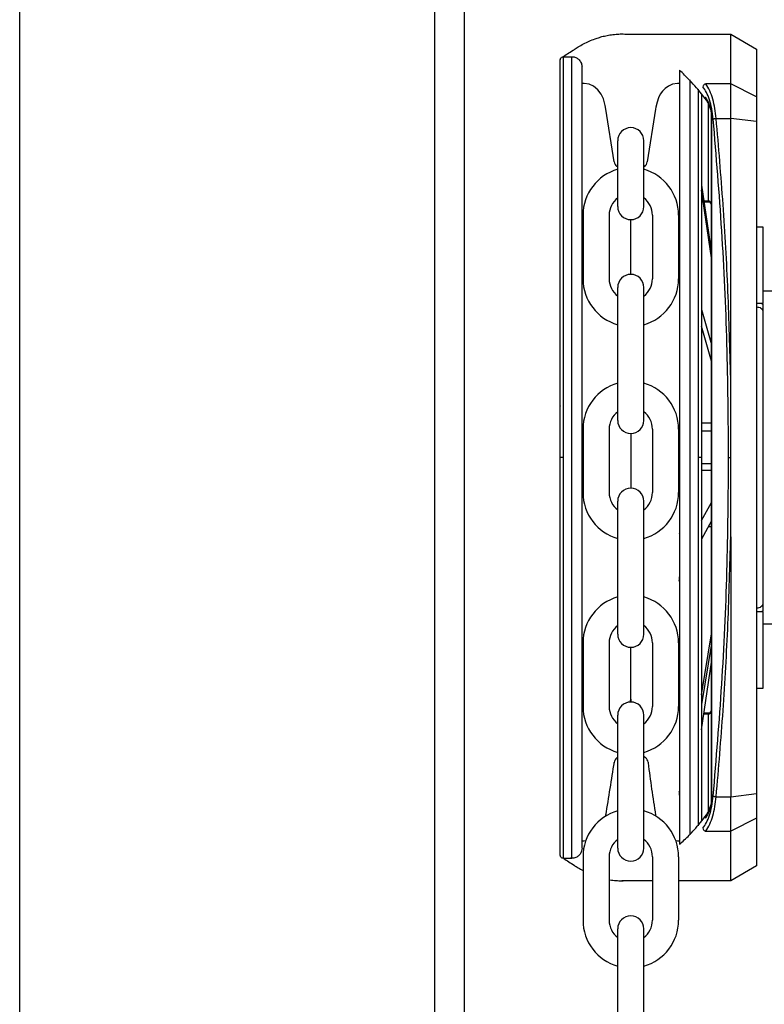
# Model space of a CAD drawing. Header units: inches. Extents: x 170 to 312, y 215 to 248.
# Tile 274 of 286: x 304.538 to 304.752, y 243.626 to 243.909. Entities that reach past the tile are written whole.
import ezdxf
from ezdxf import colors
from ezdxf.entities.mleader import LeaderData, LeaderLine
from ezdxf.math import Vec2, Vec3

# ---------------------------------------------------------------- set-up
doc = ezdxf.new("R2010")
doc.units = ezdxf.units.IN
doc.header["$LTSCALE"] = 0.25
doc.header["$MEASUREMENT"] = 0
doc.layers.add('ANNOTATIONS', color=1, linetype='Continuous')
doc.layers.add('MOTOR RH', color=7, linetype='Continuous')
doc.styles.add('ARIAL', font='arial.ttf', dxfattribs={"height": 0.09375})

msp = doc.modelspace()

# ---------------------------------------------------------------- linework, layer by layer
at = {"layer": 'MOTOR RH'}
for p, q in [((304.5376216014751, 240.1052927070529), (304.5376216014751, 244.325046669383)), ((304.6569831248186, 240.3825349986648), (304.6569831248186, 244.2991927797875)), ((304.665508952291, 240.3718777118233), (304.665508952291, 244.2991927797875)), ((304.7127577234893, 243.9048135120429), (304.7420826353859, 243.9048130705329)), ((304.7420824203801, 243.8905320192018), (304.7420826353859, 243.9048130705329)), ((304.7420826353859, 243.9048130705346), (304.7494644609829, 243.9005510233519)), ((304.7494644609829, 243.9005510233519), (304.7494642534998, 243.8867696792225)), ((304.6939693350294, 243.7830108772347), (304.6939710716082, 243.898354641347)), ((304.6939710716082, 243.8983546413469), (304.6963701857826, 243.8983546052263)), ((304.6963684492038, 243.7830108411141), (304.6963701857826, 243.8983546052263)), ((304.7303267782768, 243.8916843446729), (304.7303251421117, 243.783010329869)), ((304.6996163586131, 243.890682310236), (304.6993228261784, 243.890682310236)), ((304.7273740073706, 243.8906880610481), (304.7270534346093, 243.890682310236)), ((304.7327258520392, 243.8890000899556), (304.7327242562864, 243.7830102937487)), ((304.7420824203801, 243.8905320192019), (304.7349152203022, 243.8905321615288)), ((304.7420822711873, 243.8806226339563), (304.7420824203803, 243.8905320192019)), ((304.7494642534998, 243.8867696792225), (304.7420824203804, 243.8905320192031)), ((304.7494642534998, 243.8867696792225), (304.749464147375, 243.8797208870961)), ((304.7085938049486, 243.8681223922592), (304.706184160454, 243.8832690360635)), ((304.7204856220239, 243.8832690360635), (304.7180759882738, 243.8681223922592)), ((304.7356231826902, 243.8849439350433), (304.7356227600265, 243.856871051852)), ((304.7365458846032, 243.8826643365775), (304.7364681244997, 243.8830342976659)), ((304.7365092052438, 243.8824462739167), (304.7364703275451, 243.8827241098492)), ((304.7365458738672, 243.8819458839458), (304.7365092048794, 243.8824462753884)), ((304.7365428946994, 243.6840761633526), (304.7365458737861, 243.8819458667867)), ((304.7366192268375, 243.881945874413), (304.7365458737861, 243.8819458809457)), ((304.7366162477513, 243.6840761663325), (304.7366192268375, 243.881945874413)), ((304.7378969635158, 243.8806226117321), (304.7420822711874, 243.8806226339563)), ((304.7420811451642, 243.8058325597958), (304.7420822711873, 243.8806226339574)), ((304.749464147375, 243.8797208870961), (304.7420822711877, 243.8806226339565)), ((304.749464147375, 243.8797208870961), (304.749461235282, 243.6863008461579)), ((304.7095804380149, 243.8552285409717), (304.7095804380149, 243.8741894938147)), ((304.7170893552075, 243.8552285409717), (304.7170893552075, 243.8741894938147)), ((304.7095804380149, 243.8665500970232), (304.7093327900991, 243.8667705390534)), ((304.7173369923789, 243.8667705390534), (304.7170893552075, 243.8665501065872)), ((304.733702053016, 243.8614178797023), (304.7337020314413, 243.8599848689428)), ((304.733702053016, 243.8614178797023), (304.7365452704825, 243.8418746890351)), ((304.7365452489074, 243.8404416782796), (304.7337020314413, 243.8599848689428)), ((304.7343635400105, 243.8568710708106), (304.7356227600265, 243.856871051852)), ((304.7356227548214, 243.8565253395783), (304.7344138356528, 243.8565253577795)), ((304.735622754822, 243.8565253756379), (304.7356227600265, 243.8568710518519)), ((304.6995990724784, 243.8527560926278), (304.6995990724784, 243.8344416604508)), ((304.707107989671, 243.8527560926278), (304.707107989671, 243.8344416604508)), ((304.7195618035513, 243.8527560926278), (304.7195618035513, 243.8344416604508)), ((304.7270707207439, 243.8527560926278), (304.7270707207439, 243.8344416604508)), ((304.7133348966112, 243.8357236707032), (304.7133348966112, 243.8514740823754)), ((304.7494636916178, 243.849449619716), (304.7513091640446, 243.8494495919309)), ((304.7494636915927, 243.8494479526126), (304.7513091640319, 243.8494479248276)), ((304.7513091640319, 243.8494479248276), (304.7513088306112, 243.8273022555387)), ((304.7513091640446, 243.8494495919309), (304.7513091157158, 243.8462395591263)), ((304.7095804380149, 243.7936920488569), (304.7095804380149, 243.8319692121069)), ((304.7170893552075, 243.7936920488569), (304.7170893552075, 243.8319692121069)), ((304.7513102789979, 243.8309939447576), (304.7544476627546, 243.8309939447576)), ((304.7513088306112, 243.8273022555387), (304.7494633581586, 243.8273022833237)), ((304.7513103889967, 243.8273028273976), (304.7494648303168, 243.8273028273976)), ((304.7509144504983, 243.8273022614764), (304.7513088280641, 243.8271331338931)), ((304.7509158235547, 243.8273028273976), (304.7513103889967, 243.8271334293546)), ((304.7513088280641, 243.8271331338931), (304.7513088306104, 243.8273022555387)), ((304.7513103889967, 243.8271334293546), (304.7513103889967, 243.8273028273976)), ((304.7337015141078, 243.8256234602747), (304.7337014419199, 243.8208287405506)), ((304.7337015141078, 243.8256234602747), (304.7365448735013, 243.8155073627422)), ((304.736544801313, 243.8107126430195), (304.7337014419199, 243.8208287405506)), ((304.7365445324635, 243.7928557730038), (304.7336471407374, 243.7928558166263)), ((304.6995990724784, 243.791219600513), (304.6995990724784, 243.7729051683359)), ((304.707107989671, 243.791219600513), (304.707107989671, 243.7729051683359)), ((304.7133348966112, 243.7899375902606), (304.7133348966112, 243.7741871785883)), ((304.7195618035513, 243.791219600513), (304.7195618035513, 243.7729051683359)), ((304.7270707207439, 243.791219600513), (304.7270707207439, 243.7729051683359)), ((304.7365444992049, 243.7906467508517), (304.7336471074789, 243.7906467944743)), ((304.6930465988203, 243.7830124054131), (304.6930466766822, 243.7881839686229)), ((304.6939693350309, 243.7830108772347), (304.6930465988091, 243.7830109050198)), ((304.6939675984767, 243.667670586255), (304.6939693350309, 243.7830108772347)), ((304.6963667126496, 243.6676705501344), (304.6963684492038, 243.7830108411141)), ((304.7303251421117, 243.783010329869), (304.7303235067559, 243.6743912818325)), ((304.7327242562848, 243.7830102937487), (304.732722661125, 243.6770609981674)), ((304.7336469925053, 243.7830102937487), (304.7327242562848, 243.7830102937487)), ((304.7336469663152, 243.7812707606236), (304.7365443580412, 243.781270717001)), ((304.7336469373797, 243.7793488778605), (304.7365443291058, 243.779348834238)), ((304.7095804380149, 243.732155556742), (304.7095804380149, 243.770432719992)), ((304.7170893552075, 243.732155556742), (304.7170893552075, 243.770432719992)), ((304.7337005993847, 243.7648678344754), (304.7365441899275, 243.770104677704)), ((304.7337005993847, 243.7648678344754), (304.7337005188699, 243.7595200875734)), ((304.7365441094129, 243.7647569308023), (304.7337005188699, 243.7595200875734)), ((304.7356949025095, 243.7631930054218), (304.7365440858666, 243.7631929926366)), ((304.7420804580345, 243.7601936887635), (304.7420793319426, 243.6853991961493)), ((304.7494620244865, 243.738719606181), (304.7513074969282, 243.738719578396)), ((304.7494653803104, 243.7387199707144), (304.7513108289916, 243.7387199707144)), ((304.7509125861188, 243.7387195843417), (304.7513074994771, 243.7388889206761)), ((304.7509160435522, 243.7387199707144), (304.7513108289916, 243.7388893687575)), ((304.7513075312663, 243.7410028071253), (304.7511672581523, 243.740487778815)), ((304.7513108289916, 243.7410031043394), (304.7511705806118, 243.7404883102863)), ((304.7513074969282, 243.738719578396), (304.7513071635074, 243.7165739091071)), ((304.7513074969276, 243.738719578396), (304.7513074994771, 243.7388889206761)), ((304.7513108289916, 243.7387199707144), (304.7513108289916, 243.7388893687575)), ((304.7544482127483, 243.7350292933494), (304.7513108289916, 243.7350292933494)), ((304.7336998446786, 243.7147408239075), (304.7365436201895, 243.7322629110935)), ((304.6995990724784, 243.7296831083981), (304.6995990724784, 243.711368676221)), ((304.707107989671, 243.7296831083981), (304.707107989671, 243.711368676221)), ((304.7133348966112, 243.713467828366), (304.7133348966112, 243.7284010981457)), ((304.7195618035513, 243.7296831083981), (304.7195618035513, 243.711368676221)), ((304.7270707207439, 243.7296831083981), (304.7270707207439, 243.711368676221)), ((304.736543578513, 243.729494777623), (304.7336998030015, 243.7119726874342)), ((304.7336996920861, 243.7046061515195), (304.7365434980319, 243.7241492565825)), ((304.7513072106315, 243.7197046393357), (304.7513071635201, 243.7165755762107)), ((304.7513071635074, 243.7165739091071), (304.7494616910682, 243.7165739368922)), ((304.7336998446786, 243.7147408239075), (304.7336998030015, 243.7119726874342)), ((304.7095804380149, 243.6706190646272), (304.7095804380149, 243.7088962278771)), ((304.7170893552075, 243.6706190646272), (304.7170893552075, 243.7088962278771)), ((304.735620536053, 243.7091556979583), (304.7343617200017, 243.7091557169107)), ((304.7344120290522, 243.7095014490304), (304.7356205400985, 243.7095014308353)), ((304.735620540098, 243.7095013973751), (304.7356201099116, 243.6808512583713)), ((304.7093327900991, 243.6966244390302), (304.7095861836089, 243.6968499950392)), ((304.7170893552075, 243.6970694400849), (304.7175584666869, 243.6966518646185)), ((304.7085678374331, 243.695108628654), (304.7085938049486, 243.6952725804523)), ((304.7182974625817, 243.6953000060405), (304.7183234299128, 243.6951360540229)), ((304.7378940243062, 243.6853993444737), (304.7420793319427, 243.6853991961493)), ((304.7420791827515, 243.6754900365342), (304.7420793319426, 243.6853991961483)), ((304.7420793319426, 243.6853991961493), (304.749461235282, 243.6863008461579)), ((304.749461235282, 243.6863008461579), (304.7494611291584, 243.6792522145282)), ((304.7365428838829, 243.6833577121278), (304.7364651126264, 243.6829877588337)), ((304.7364673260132, 243.6832979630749), (304.7365062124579, 243.6835757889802)), ((304.7365062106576, 243.6835757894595), (304.7365428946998, 243.6840761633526)), ((304.7365428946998, 243.6840761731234), (304.7366162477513, 243.6840761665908)), ((304.7494611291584, 243.6792522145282), (304.7420791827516, 243.6754900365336)), ((304.7494611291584, 243.6792522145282), (304.749460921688, 243.6654725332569)), ((304.7349119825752, 243.6754901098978), (304.7420791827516, 243.6754900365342)), ((304.7420789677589, 243.6612107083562), (304.7420791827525, 243.6754900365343)), ((304.6993195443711, 243.672706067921), (304.6996163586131, 243.6727126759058)), ((304.7270534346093, 243.6727126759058), (304.7273707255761, 243.6727126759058)), ((304.6963667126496, 243.6676705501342), (304.6939675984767, 243.6676705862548)), ((304.6995990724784, 243.6681466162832), (304.6995990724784, 243.6498321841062)), ((304.707107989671, 243.6681466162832), (304.707107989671, 243.6498321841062)), ((304.7195618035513, 243.6681466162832), (304.7195618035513, 243.6498321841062)), ((304.7270707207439, 243.6681466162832), (304.7270707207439, 243.6498321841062)), ((304.749460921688, 243.6654725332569), (304.7420789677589, 243.6612107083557)), ((304.7195618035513, 243.6612110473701), (304.7108064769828, 243.6612111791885)), ((304.7420789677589, 243.6612107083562), (304.7270707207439, 243.6612109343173)), ((304.7095804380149, 243.6090825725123), (304.7095804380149, 243.6473597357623)), ((304.7170893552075, 243.6090825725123), (304.7170893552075, 243.6473597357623))]:
    msp.add_line(p, q, dxfattribs=at)
at = {"layer": 'MOTOR RH', "flags": 128}
for points in [[(304.706184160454, 243.8832690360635), (304.7059909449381, 243.8843574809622), (304.7054622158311, 243.8862534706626), (304.7048557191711, 243.8875417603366), (304.7038565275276, 243.8888627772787), (304.7025765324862, 243.8898702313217), (304.7013531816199, 243.890415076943), (304.6998994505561, 243.8906753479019), (304.6996161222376, 243.890682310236)], [(304.7270534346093, 243.890682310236), (304.7267556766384, 243.8906746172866), (304.7253418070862, 243.8904229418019), (304.7241896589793, 243.8899258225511), (304.7232375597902, 243.8892599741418), (304.7224579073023, 243.8884666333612), (304.7218264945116, 243.8875629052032), (304.7213065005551, 243.8865066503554), (304.7209041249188, 243.8853083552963), (304.7205750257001, 243.8838079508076), (304.7204856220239, 243.8832690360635)], [(304.7061377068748, 243.6798459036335), (304.706184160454, 243.6801259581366)], [(304.7204856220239, 243.6801259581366), (304.7205357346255, 243.6798436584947)], [(304.6996163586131, 243.6727126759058), (304.6999141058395, 243.6727203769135), (304.7004147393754, 243.6728094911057)], [(304.726254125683, 243.6728120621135), (304.7267703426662, 243.67271963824), (304.7270534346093, 243.6727126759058)]]:
    msp.add_lwpolyline(points, dxfattribs=at)
at = {"layer": 'MOTOR RH'}
for centre, radius, start, end in [((304.7133348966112, 243.8741894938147), 0.003754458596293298, 0, 180), ((304.7133348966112, 243.8527560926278), 0.01373582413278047, 105.8627163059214, 180), ((304.7108549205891, 243.8684805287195), 0.00228930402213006, 188.9999999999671, 228.3263490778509), ((304.7133348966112, 243.8527560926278), 0.01373582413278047, 0, 74.13728369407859), ((304.7158148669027, 243.8684805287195), 0.002289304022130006, 311.673650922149, 351.0000000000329), ((304.7133348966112, 243.8527560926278), 0.006226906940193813, 127.0808355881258, 180), ((304.7133348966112, 243.8527560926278), 0.006226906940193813, 0, 52.91916441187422), ((304.7133348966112, 243.8552285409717), 0.003754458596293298, 180, 0), ((304.7133348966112, 243.8319692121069), 0.003754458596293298, 0, 180), ((304.7133348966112, 243.8344416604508), 0.01373582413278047, 180, 254.1372836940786), ((304.7133348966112, 243.8344416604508), 0.006226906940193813, 180, 232.9191644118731), ((304.7133348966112, 243.8344416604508), 0.01373582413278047, 285.8627163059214, 0), ((304.7133348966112, 243.8344416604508), 0.006226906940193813, 307.0808355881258, 0), ((304.7133348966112, 243.791219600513), 0.01373582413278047, 105.8627163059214, 180), ((304.7133348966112, 243.791219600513), 0.01373582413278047, 0, 74.13728369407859), ((304.7133348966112, 243.791219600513), 0.006226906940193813, 127.0808355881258, 180), ((304.7133348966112, 243.791219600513), 0.006226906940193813, 0, 52.91916441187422), ((304.7133348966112, 243.7936920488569), 0.003754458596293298, 180, 0), ((304.7133348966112, 243.7729051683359), 0.01373582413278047, 180, 254.1372836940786), ((304.7133348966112, 243.7729051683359), 0.006226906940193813, 180, 232.9191644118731), ((304.7133348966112, 243.770432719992), 0.003754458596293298, 0, 180), ((304.7133348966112, 243.7729051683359), 0.01373582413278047, 285.8627163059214, 0), ((304.7133348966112, 243.7729051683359), 0.006226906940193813, 307.0808355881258, 0), ((304.7133348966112, 243.7296831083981), 0.01373582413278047, 105.8627163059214, 180), ((304.7133348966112, 243.7296831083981), 0.01373582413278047, 0, 74.13728369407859), ((304.7133348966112, 243.7296831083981), 0.006226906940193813, 127.0808355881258, 180), ((304.7133348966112, 243.7296831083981), 0.006226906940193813, 0, 52.91916441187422), ((304.7133348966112, 243.732155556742), 0.003754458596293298, 180, 0), ((304.7110455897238, 243.7134678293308), 0.002289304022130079, 339.0051702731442, 0), ((304.7156241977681, 243.7134678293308), 0.002289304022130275, 180, 200.994823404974), ((304.7133348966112, 243.711368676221), 0.01373582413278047, 180, 254.1372836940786), ((304.7133348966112, 243.711368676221), 0.006226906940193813, 180, 232.9191644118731), ((304.7133348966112, 243.7088962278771), 0.003754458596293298, 0, 180), ((304.7133348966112, 243.711368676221), 0.01373582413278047, 285.8627163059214, 0), ((304.7133348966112, 243.711368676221), 0.006226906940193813, 307.0808355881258, 0), ((304.7108549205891, 243.6949144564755), 0.002289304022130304, 131.6736509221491, 171.0000000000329), ((304.7160363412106, 243.6949418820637), 0.002289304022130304, 8.99999999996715, 48.32634907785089), ((296.2896367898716, 245.0280008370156), 8.52379236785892, 350.9015769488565, 351.0053170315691), ((305.0972459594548, 243.7420587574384), 0.3818167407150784, 187.0591103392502, 189.3349382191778), ((304.7133348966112, 243.6681466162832), 0.01373582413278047, 105.8627163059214, 180), ((304.7133348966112, 243.6681466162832), 0.01373582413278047, 0, 74.13728369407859), ((304.7133348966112, 243.6681466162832), 0.006226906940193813, 127.0808355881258, 180), ((304.7133348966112, 243.6681466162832), 0.006226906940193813, 0, 52.91916441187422), ((304.7133348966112, 243.6706190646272), 0.003754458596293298, 180, 0), ((304.7133348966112, 243.6473597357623), 0.003754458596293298, 0, 180), ((304.7133348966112, 243.6498321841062), 0.01373582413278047, 180, 254.1372836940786), ((304.7133348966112, 243.6498321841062), 0.006226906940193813, 180, 232.9191644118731), ((304.7133348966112, 243.6498321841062), 0.01373582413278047, 285.8627163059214, 0), ((304.7133348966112, 243.6498321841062), 0.006226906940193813, 307.0808355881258, 0)]:
    msp.add_arc(centre, radius, start, end, dxfattribs=at)
for points, knots in [([(304.693851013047, 243.8983481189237), (304.6939002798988, 243.8983802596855), (304.6939495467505, 243.8984124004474), (304.6939988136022, 243.8984445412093), (304.6950367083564, 243.8991216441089), (304.6960746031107, 243.8997987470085), (304.697112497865, 243.9004758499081), (304.6974741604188, 243.9007117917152), (304.6983457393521, 243.9012803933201), (304.6997652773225, 243.9020687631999), (304.7013946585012, 243.9028607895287), (304.702929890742, 243.9034780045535), (304.704394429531, 243.9039631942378), (304.7058124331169, 243.9043431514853), (304.7073933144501, 243.9046552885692), (304.7090387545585, 243.9048544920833), (304.7108045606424, 243.9049241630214), (304.712029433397, 243.9048911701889), (304.7127165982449, 243.9048180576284), (304.7127577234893, 243.9048135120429)], [-0.2026574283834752, -0.2026574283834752, -0.2026574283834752, -0.2026574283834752, -0.1934736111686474, -0.1934736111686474, -0.1934736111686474, 0, 0, 0, 0.06741739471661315, 0.1624707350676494, 0.2623543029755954, 0.3670685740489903, 0.4432677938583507, 0.5291235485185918, 0.6246357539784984, 0.7298042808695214, 0.8268099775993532, 0.9437281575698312, 0.9511714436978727, 0.9511714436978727, 0.9511714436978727, 0.9511714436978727]), ([(304.6930465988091, 243.7830109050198), (304.6930466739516, 243.78800183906), (304.6930468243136, 243.7979888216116), (304.6930470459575, 243.8127103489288), (304.6930472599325, 243.8269225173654), (304.6930474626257, 243.8403853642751), (304.6930476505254, 243.8528656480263), (304.6930478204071, 243.8641491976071), (304.6930479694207, 243.8740467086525), (304.6930480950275, 243.8823895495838), (304.6930481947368, 243.8890123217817), (304.6930482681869, 243.8938908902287), (304.6930483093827, 243.8966274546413), (304.6930483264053, 243.8977575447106), (304.6930483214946, 243.8974318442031), (304.6930483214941, 243.8974318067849)], [0, 0, 0, 0, 0.0833060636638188, 0.1666974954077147, 0.2499975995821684, 0.3333024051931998, 0.4166951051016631, 0.4999952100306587, 0.5833002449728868, 0.6666928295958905, 0.7499928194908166, 0.8332978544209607, 0.9166904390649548, 0.999990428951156, 1, 1, 1, 1]), ([(304.6930483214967, 243.8974319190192), (304.6930494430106, 243.8974653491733), (304.6930539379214, 243.8975993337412), (304.6931221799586, 243.8978353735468), (304.6933051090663, 243.8980987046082), (304.6935674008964, 243.898277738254), (304.6938075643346, 243.8983580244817), (304.6939456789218, 243.8983476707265), (304.6939831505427, 243.8983448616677)], [0, 0, 0, 0, 0.06890365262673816, 0.2761586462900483, 0.4958689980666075, 0.715579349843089, 0.9228343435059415, 1, 1, 1, 1]), ([(304.6963701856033, 243.8983426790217), (304.6965208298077, 243.8983445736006), (304.6969846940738, 243.8983292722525), (304.6977580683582, 243.898066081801), (304.6985932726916, 243.8974414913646), (304.6992051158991, 243.8965067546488), (304.6992846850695, 243.8957602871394), (304.6993228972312, 243.895401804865)], [0.08048410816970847, 0.08048410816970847, 0.08048410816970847, 0.08048410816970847, 0.170358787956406, 0.3583268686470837, 0.5560887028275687, 0.7868168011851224, 1, 1, 1, 1]), ([(304.6993212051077, 243.783010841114), (304.6993212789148, 243.7879130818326), (304.6993214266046, 243.7977225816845), (304.6993216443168, 243.8121829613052), (304.6993218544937, 243.8261428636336), (304.6993220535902, 243.8393668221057), (304.6993222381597, 243.8516259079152), (304.6993224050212, 243.8627088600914), (304.6993225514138, 243.8724322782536), (304.6993226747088, 243.8806215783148), (304.6993227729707, 243.8871481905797), (304.6993228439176, 243.8918605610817), (304.6993228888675, 243.8948462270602), (304.6993228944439, 243.8952166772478), (304.6993228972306, 243.8954018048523)], [0, 0, 0, 0, 0.08330446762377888, 0.166694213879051, 0.2499999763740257, 0.3333008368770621, 0.4166943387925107, 0.4999999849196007, 0.5833008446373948, 0.6666942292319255, 0.7499999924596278, 0.8333009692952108, 0.9166943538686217, 1, 1, 1, 1]), ([(304.7273740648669, 243.894507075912), (304.7273740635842, 243.894421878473), (304.7273740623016, 243.8943366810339), (304.7273740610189, 243.8942514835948), (304.7273740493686, 243.8934776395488), (304.7273740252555, 243.891875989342), (304.7273739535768, 243.8871150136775), (304.7273738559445, 243.8806302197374), (304.7273737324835, 243.8724298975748), (304.7273735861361, 243.8627094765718), (304.7273734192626, 243.8516257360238), (304.7273732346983, 243.839366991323), (304.7273730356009, 243.8261429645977), (304.7273728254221, 243.8121829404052), (304.7273726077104, 243.7977225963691), (304.7273724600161, 243.7879128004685), (304.7273723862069, 243.7830104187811)], [-0.009409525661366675, -0.009409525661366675, -0.009409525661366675, -0.009409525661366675, 0, 0, 0, 0.08546624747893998, 0.1768922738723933, 0.268313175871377, 0.3598353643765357, 0.4512615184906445, 0.5426821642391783, 0.6342044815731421, 0.7256307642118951, 0.8170515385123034, 0.9085726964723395, 1, 1, 1, 1]), ([(304.7350966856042, 243.8858630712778), (304.7341472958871, 243.8870836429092), (304.7325799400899, 243.889098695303), (304.7309672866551, 243.8908442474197), (304.7303267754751, 243.8914982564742), (304.7303048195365, 243.8915206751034), (304.7302828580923, 243.8915430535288), (304.7302608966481, 243.8915654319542), (304.7292986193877, 243.8925459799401), (304.7283363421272, 243.8935265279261), (304.7273740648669, 243.894507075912)], [0, 0, 0, 0, 0.3080244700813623, 0.5085202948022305, 0.5085202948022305, 0.5085202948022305, 0.5153930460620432, 0.5153930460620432, 0.5153930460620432, 0.8165340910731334, 0.8165340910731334, 0.8165340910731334, 0.8165340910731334]), ([(304.734915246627, 243.8905321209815), (304.7348143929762, 243.8905046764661), (304.7346091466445, 243.8904488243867), (304.7343419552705, 243.8902468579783), (304.7341450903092, 243.8899928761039), (304.7340914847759, 243.8898066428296), (304.7340658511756, 243.8897175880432)], [0, 0, 0, 0, 0.2523826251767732, 0.513621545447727, 0.7674189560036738, 1, 1, 1, 1]), ([(304.7370475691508, 243.8804274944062), (304.736927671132, 243.8814182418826), (304.7366877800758, 243.8834005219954), (304.7359966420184, 243.8859892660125), (304.7351264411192, 243.8881886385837), (304.7344194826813, 243.8892077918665), (304.7340658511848, 243.8897175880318)], [0, 0, 0, 0, 0.2496836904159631, 0.4995652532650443, 0.7496748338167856, 1, 1, 1, 1]), ([(304.7378969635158, 243.880622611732), (304.7377897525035, 243.8815866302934), (304.737570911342, 243.8835544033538), (304.7369388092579, 243.8862434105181), (304.7360652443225, 243.8887312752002), (304.7353117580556, 243.8899112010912), (304.7349152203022, 243.8905321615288)], [0, 0, 0, 0, 0.2282311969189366, 0.4658698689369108, 0.7189029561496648, 0.9999999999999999, 0.9999999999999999, 0.9999999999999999, 0.9999999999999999]), ([(304.7336485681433, 243.8876640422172), (304.7336485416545, 243.8859046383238), (304.7336484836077, 243.8820491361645), (304.7336483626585, 243.8740156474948), (304.7336482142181, 243.864156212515), (304.7336480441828, 243.8528624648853), (304.7336478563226, 243.8403847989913), (304.7336476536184, 243.8269212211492), (304.7336474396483, 243.8127093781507), (304.7336472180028, 243.797987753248), (304.7336470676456, 243.7880010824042), (304.7336469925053, 243.7830102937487)], [0, 0, 0, 0, 0.09501659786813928, 0.2082163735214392, 0.3212904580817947, 0.4343712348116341, 0.5475710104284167, 0.6606452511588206, 0.7737261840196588, 0.886920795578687, 1, 1, 1, 1]), ([(304.7347759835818, 243.8866950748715), (304.7347670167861, 243.8866359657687), (304.734749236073, 243.8865187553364), (304.7347763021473, 243.8863455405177), (304.7348266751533, 243.8862453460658), (304.7348520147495, 243.8861949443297)], [0, 0, 0, 0, 0.335804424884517, 0.6658835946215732, 1, 1, 1, 1]), ([(304.7364681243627, 243.8830342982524), (304.7362853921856, 243.8836278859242), (304.7358214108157, 243.8851350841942), (304.7351705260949, 243.8861063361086), (304.7347759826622, 243.8866950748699)], [0, 0, 0, 0, 0.3938351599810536, 1, 1, 1, 1]), ([(304.7364149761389, 243.8828502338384), (304.7362083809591, 243.8834896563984), (304.7357742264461, 243.8848333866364), (304.7351821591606, 243.8857059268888), (304.7348718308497, 243.8861632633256)], [0, 0, 0, 0, 0.475856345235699, 1, 1, 1, 1]), ([(304.7364703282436, 243.8827241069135), (304.7364423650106, 243.8827707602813), (304.7363864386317, 243.8828640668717), (304.7364408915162, 243.8829775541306), (304.736468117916, 243.8830342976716)], [0, 0, 0, 0, 0.5000007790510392, 1, 1, 1, 1]), ([(304.7365092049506, 243.8824462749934), (304.7364951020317, 243.8824800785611), (304.7364668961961, 243.882547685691), (304.73651955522, 243.8826254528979), (304.7365458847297, 243.8826643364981)], [0, 0, 0, 0, 0.500000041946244, 1, 1, 1, 1]), ([(304.7366192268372, 243.8819458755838), (304.7366151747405, 243.8820562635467), (304.7366060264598, 243.8823054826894), (304.7365674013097, 243.8825359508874), (304.7365458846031, 243.8826643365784)], [0, 0, 0, 0, 0.4429353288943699, 1, 1, 1, 1]), ([(304.73704756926, 243.880427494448), (304.7370881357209, 243.8804477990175), (304.7371710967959, 243.8804893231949), (304.7373791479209, 243.8805464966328), (304.7376279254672, 243.8805943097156), (304.7378086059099, 243.8806133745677), (304.7378969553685, 243.8806226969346)], [0, 0, 0, 0, 0.2444909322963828, 0.5000000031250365, 0.755509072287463, 1, 1, 1, 1]), ([(304.7414704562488, 243.7830117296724), (304.7413718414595, 243.7939277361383), (304.7411745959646, 243.8157615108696), (304.739692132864, 243.8483613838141), (304.7379292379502, 243.8697370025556), (304.7370475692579, 243.8804274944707)], [0, 0, 0, 0, 0.3332416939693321, 0.6665371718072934, 1, 1, 1, 1]), ([(304.7420811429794, 243.8058266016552), (304.7418483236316, 243.8141821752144), (304.7413818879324, 243.8309219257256), (304.7399847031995, 243.8559122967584), (304.7385937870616, 243.872375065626), (304.7378969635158, 243.8806226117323)], [0, 0, 0, 0, 0.3321382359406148, 0.6654134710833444, 1, 1, 1, 1]), ([(304.7365284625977, 243.855690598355), (304.7365200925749, 243.8557579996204), (304.7364948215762, 243.8559614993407), (304.7363068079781, 243.8562463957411), (304.7359901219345, 243.8564906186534), (304.7357383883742, 243.856513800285), (304.7356135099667, 243.8565253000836)], [0, 0, 0, 0, 0.1487405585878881, 0.4490815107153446, 0.7267038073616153, 1, 1, 1, 1]), ([(304.7365454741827, 243.8555589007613), (304.736534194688, 243.8557190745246), (304.7365120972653, 243.8560328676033), (304.7363544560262, 243.8563951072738), (304.7361705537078, 243.8566292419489), (304.7360070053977, 243.8567630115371), (304.735821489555, 243.8568535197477), (304.7356884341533, 243.8568652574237), (304.7356227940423, 243.8568710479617)], [0, 0, 0, 0, 0.2718919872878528, 0.5326579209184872, 0.656675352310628, 0.7753569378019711, 0.8891770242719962, 1, 1, 1, 1]), ([(304.7272754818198, 243.8514817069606), (304.7273090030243, 243.851851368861), (304.7273559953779, 243.8523695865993), (304.7273695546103, 243.8529442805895), (304.7273734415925, 243.8531090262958)], [0, 0, 0, 0, 0.7133331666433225, 1, 1, 1, 1]), ([(304.7494633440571, 243.8263649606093), (304.74970415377, 243.8263443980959), (304.750185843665, 243.8263032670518), (304.7508148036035, 243.8259966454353), (304.7510504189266, 243.8256886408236), (304.7511682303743, 243.8255346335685)], [0, 0, 0, 0, 0.3332611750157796, 0.6666198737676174, 0.9999999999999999, 0.9999999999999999, 0.9999999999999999, 0.9999999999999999]), ([(304.7494648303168, 243.8263651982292), (304.7497056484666, 243.8263448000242), (304.7501873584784, 243.8263039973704), (304.7508162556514, 243.8259974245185), (304.7510519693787, 243.8256890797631), (304.7511698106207, 243.8255349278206)], [0, 0, 0, 0, 0.33329477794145, 0.6666915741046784, 0.9999999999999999, 0.9999999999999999, 0.9999999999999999, 0.9999999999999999]), ([(304.7513088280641, 243.8271331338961), (304.7513088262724, 243.8270141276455), (304.751308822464, 243.8267611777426), (304.7513088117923, 243.8260523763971), (304.7513088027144, 243.8254494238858), (304.7513087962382, 243.8250192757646)], [0, 0, 0, 0, 0.2029558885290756, 0.4313863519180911, 1, 1, 1, 1]), ([(304.7513103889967, 243.8271334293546), (304.7513103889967, 243.8270144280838), (304.7513103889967, 243.8267615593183), (304.7513103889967, 243.8260526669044), (304.7513103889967, 243.825449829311), (304.7513103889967, 243.8250196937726)], [0, 0, 0, 0, 0.2029761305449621, 0.4313090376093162, 1, 1, 1, 1]), ([(304.7511682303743, 243.8255346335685), (304.75116833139, 243.8255345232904), (304.7513017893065, 243.8253888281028), (304.7513052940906, 243.8252039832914), (304.7513087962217, 243.8250192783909)], [0, 0, 0, 0, 0.0007569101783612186, 1, 1, 1, 1]), ([(304.7511698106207, 243.8255349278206), (304.7511698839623, 243.825534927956), (304.7512283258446, 243.8255350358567), (304.7512693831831, 243.8252772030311), (304.7513103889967, 243.8250196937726)], [0, 0, 0, 0, 0.001254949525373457, 1, 1, 1, 1]), ([(304.7513103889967, 243.8250196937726), (304.7513103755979, 243.8220247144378), (304.7513103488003, 243.8160347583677), (304.7513105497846, 243.8055912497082), (304.7513104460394, 243.7945030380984), (304.7513106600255, 243.7830114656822), (304.7513105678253, 243.7715199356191), (304.7513107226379, 243.7604313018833), (304.751310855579, 243.749988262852), (304.751310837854, 243.7439981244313), (304.7513108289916, 243.7410031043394)], [0, 0, 0, 0, 0.124998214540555, 0.2499963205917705, 0.3749989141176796, 0.4999955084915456, 0.6249968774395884, 0.7499994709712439, 0.8750017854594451, 1, 1, 1, 1]), ([(304.6930466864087, 243.7888298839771), (304.6930467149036, 243.7907225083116), (304.6930467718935, 243.7945077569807), (304.6930468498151, 243.7996833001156), (304.6930469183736, 243.8042369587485), (304.6930469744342, 243.8079605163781), (304.693047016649, 243.8107644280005), (304.6930470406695, 243.8123599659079), (304.6930470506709, 243.8130241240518), (304.6930470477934, 243.8128331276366), (304.6930470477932, 243.812833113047)], [0, 0, 0, 0, 0.1428555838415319, 0.2857111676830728, 0.428566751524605, 0.5714223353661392, 0.7142779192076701, 0.8571335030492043, 0.9999890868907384, 1, 1, 1, 1]), ([(304.7421190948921, 243.7830089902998), (304.7421190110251, 243.7836241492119), (304.7421185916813, 243.7867000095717), (304.742111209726, 243.7920423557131), (304.742090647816, 243.7990351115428), (304.7420843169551, 243.8035645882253), (304.7420811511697, 243.8058295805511)], [0, 0, 0, 0, 0.08083862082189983, 0.4042017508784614, 0.7020674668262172, 0.9999999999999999, 0.9999999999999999, 0.9999999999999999, 0.9999999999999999]), ([(304.6930466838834, 243.7886622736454), (304.6930467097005, 243.7903770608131), (304.6930467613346, 243.7938066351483), (304.6930468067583, 243.7968233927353), (304.6930468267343, 243.7981509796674), (304.6930468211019, 243.7977763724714), (304.6930468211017, 243.797776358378)], [0, 0, 0, 0, 0.3333291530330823, 0.6666583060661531, 0.9999874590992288, 0.9999999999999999, 0.9999999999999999, 0.9999999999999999, 0.9999999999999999]), ([(304.6930448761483, 243.6685933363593), (304.6930448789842, 243.6687816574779), (304.693044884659, 243.6691584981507), (304.6930449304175, 243.672197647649), (304.6930450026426, 243.6769947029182), (304.6930451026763, 243.6836387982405), (304.6930452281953, 243.6919756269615), (304.6930453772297, 243.7018743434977), (304.6930455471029, 243.7131571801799), (304.6930457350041, 243.7256374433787), (304.6930459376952, 243.7391000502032), (304.6930461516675, 243.7533119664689), (304.6930463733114, 243.7680334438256), (304.693046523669, 243.7780201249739), (304.6930465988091, 243.7830109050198)], [0, 0, 0, 0, 0.08330560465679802, 0.1666989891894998, 0.2500000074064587, 0.3333056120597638, 0.416698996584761, 0.5000000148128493, 0.5833056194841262, 0.6666990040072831, 0.7500000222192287, 0.8333056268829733, 0.9166955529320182, 1, 1, 1, 1]), ([(304.699319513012, 243.6706233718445), (304.6993195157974, 243.6708083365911), (304.6993195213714, 243.6711784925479), (304.6993195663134, 243.6741634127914), (304.6993196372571, 243.6788753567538), (304.6993197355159, 243.6854015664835), (304.6993198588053, 243.6935903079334), (304.6993200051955, 243.7033134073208), (304.6993201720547, 243.7143960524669), (304.6993203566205, 243.7266547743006), (304.6993205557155, 243.7398785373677), (304.6993207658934, 243.7538384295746), (304.6993209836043, 243.7682986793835), (304.6993211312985, 243.7781084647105), (304.6993212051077, 243.783010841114)], [0, 0, 0, 0, 0.08329208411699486, 0.1666861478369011, 0.2499928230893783, 0.3332944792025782, 0.4166886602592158, 0.4999952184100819, 0.5832968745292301, 0.6666910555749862, 0.7499976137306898, 0.8332992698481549, 0.9166923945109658, 1, 1, 1, 1]), ([(304.7273723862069, 243.7830104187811), (304.7273723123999, 243.7781081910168), (304.7273721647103, 243.768298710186), (304.7273719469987, 243.7538384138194), (304.7273717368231, 243.7398786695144), (304.7273715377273, 243.7266548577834), (304.727371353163, 243.7143962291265), (304.7273711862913, 243.7033127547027), (304.7273710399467, 243.6935926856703), (304.727370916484, 243.6853924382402), (304.7273708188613, 243.6789084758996), (304.7273707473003, 243.6741555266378), (304.7273707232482, 243.6725580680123), (304.7273707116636, 243.6717886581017), (304.7273707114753, 243.6717761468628), (304.7273707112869, 243.6717636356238), (304.7273707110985, 243.6717511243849)], [0, 0, 0, 0, 0.09147262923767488, 0.1830390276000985, 0.2745133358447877, 0.3659820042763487, 0.4575523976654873, 0.549026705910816, 0.6404955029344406, 0.7320658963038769, 0.8235400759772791, 0.9150087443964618, 1, 1, 1, 1.001382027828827, 1.001382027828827, 1.001382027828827, 1.001382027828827]), ([(304.7336469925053, 243.7830102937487), (304.7336469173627, 243.7780193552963), (304.7336467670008, 243.768032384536), (304.7336465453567, 243.753310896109), (304.7336463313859, 243.7390990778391), (304.7336461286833, 243.7256356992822), (304.733645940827, 243.7131584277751), (304.7336457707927, 243.7018648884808), (304.7336456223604, 243.6920061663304), (304.7336455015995, 243.6839853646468), (304.7336454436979, 243.6801396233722), (304.733645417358, 243.6783901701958)], [0, 0, 0, 0, 0.1131436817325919, 0.2264028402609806, 0.3395379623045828, 0.4526797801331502, 0.5659406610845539, 0.6790759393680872, 0.7922177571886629, 0.9054784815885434, 1, 1, 1, 1]), ([(304.7370446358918, 243.6855945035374), (304.7379266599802, 243.6962852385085), (304.7396902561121, 243.7176612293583), (304.7411736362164, 243.7502616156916), (304.7413715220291, 243.7720956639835), (304.7414704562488, 243.7830117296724)], [0, 0, 0, 0, 0.3334667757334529, 0.6667626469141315, 0.9999999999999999, 0.9999999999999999, 0.9999999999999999, 0.9999999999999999]), ([(304.7414704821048, 243.783009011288), (304.7415023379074, 243.7830090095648), (304.7415674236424, 243.7830090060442), (304.7417204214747, 243.7830090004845), (304.7419059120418, 243.7830089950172), (304.7420483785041, 243.7830089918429), (304.7421190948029, 243.7830089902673)], [0, 0, 0, 0, 0.2412812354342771, 0.4929703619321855, 0.7483249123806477, 1, 1, 1, 1]), ([(304.742080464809, 243.7601952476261), (304.7420807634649, 243.7608097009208), (304.7420822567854, 243.7638820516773), (304.7421067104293, 243.7714849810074), (304.742114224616, 243.7784773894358), (304.7421190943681, 243.7830089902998)], [0, 0, 0, 0, 0.08086409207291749, 0.4043315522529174, 1, 1, 1, 1]), ([(304.7272755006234, 243.7612421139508), (304.7273087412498, 243.7608277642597), (304.7273551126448, 243.7602497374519), (304.727368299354, 243.7597242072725), (304.727372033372, 243.7595753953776)], [0, 0, 0, 0, 0.7168347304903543, 1, 1, 1, 1]), ([(304.7378940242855, 243.6853993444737), (304.7385906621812, 243.6936472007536), (304.7399811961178, 243.710110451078), (304.7413791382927, 243.7351012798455), (304.7418469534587, 243.7518412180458), (304.7420804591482, 243.7601968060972)], [0, 0, 0, 0, 0.3345923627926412, 0.6678678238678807, 1, 1, 1, 1]), ([(304.7272739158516, 243.7474705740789), (304.7273074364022, 243.7477968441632), (304.7273544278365, 243.7482542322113), (304.7273679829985, 243.7485583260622), (304.7273718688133, 243.7486454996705)], [0, 0, 0, 0, 0.7133332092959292, 1, 1, 1, 1]), ([(304.7511672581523, 243.740487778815), (304.7510493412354, 243.7403336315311), (304.7508136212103, 243.7400254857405), (304.7501844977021, 243.7397188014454), (304.7497028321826, 243.7396776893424), (304.7494620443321, 243.7396571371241)], [0, 0, 0, 0, 0.3335894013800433, 0.6668568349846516, 1, 1, 1, 1]), ([(304.7511705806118, 243.7404883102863), (304.7510526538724, 243.7403341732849), (304.7508168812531, 243.74002600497), (304.7501878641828, 243.7397193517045), (304.7497061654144, 243.7396781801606), (304.7494653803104, 243.7396575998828)], [0, 0, 0, 0, 0.3335450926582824, 0.6668614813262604, 1, 1, 1, 1]), ([(304.7513075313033, 243.7410028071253), (304.751307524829, 243.7405727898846), (304.7513075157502, 243.7399697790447), (304.7513075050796, 243.7392610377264), (304.7513075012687, 243.7390079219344), (304.7513074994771, 243.7388889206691)], [0, 0, 0, 0, 0.5684224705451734, 0.7970957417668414, 1, 1, 1, 1]), ([(304.7513108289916, 243.7410031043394), (304.7513108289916, 243.7405731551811), (304.7513108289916, 243.7399703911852), (304.7513108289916, 243.73926132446), (304.7513108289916, 243.7390083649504), (304.7513108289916, 243.7388893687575)], [0, 0, 0, 0, 0.5685120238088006, 0.7970211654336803, 1, 1, 1, 1]), ([(304.7356112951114, 243.7095014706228), (304.7357360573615, 243.7095130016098), (304.7359875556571, 243.7095362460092), (304.7363060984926, 243.7097798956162), (304.736505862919, 243.7100951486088), (304.7365321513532, 243.7103322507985), (304.7365432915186, 243.7104327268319)], [0, 0, 0, 0, 0.2549111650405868, 0.5138551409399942, 0.7939879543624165, 1, 1, 1, 1]), ([(304.7356205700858, 243.7091556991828), (304.7356862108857, 243.709161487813), (304.7358192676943, 243.7091732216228), (304.7360047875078, 243.7092637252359), (304.7361683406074, 243.7093974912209), (304.7363522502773, 243.7096316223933), (304.7365099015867, 243.7099938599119), (304.7365320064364, 243.7103076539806), (304.7365432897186, 243.7104678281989)], [0, 0, 0, 0, 0.1108229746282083, 0.2246430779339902, 0.3433247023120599, 0.4673421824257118, 0.7281081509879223, 1, 1, 1, 1]), ([(304.7273709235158, 243.6858598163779), (304.7273516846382, 243.6861549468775), (304.7273245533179, 243.6865711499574), (304.727285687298, 243.6868218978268), (304.7272743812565, 243.6868948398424)], [0, 0, 0, 0, 0.7091021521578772, 1, 1, 1, 1]), ([(304.7340626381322, 243.6763047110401), (304.7344162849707, 243.6768144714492), (304.7351232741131, 243.6778335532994), (304.7359935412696, 243.6800328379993), (304.7366847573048, 243.6826215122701), (304.7369247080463, 243.6846037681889), (304.7370446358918, 243.6855945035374)], [0, 0, 0, 0, 0.2503251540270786, 0.5004347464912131, 0.7503163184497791, 0.9999999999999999, 0.9999999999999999, 0.9999999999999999, 0.9999999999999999]), ([(304.7349119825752, 243.6754901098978), (304.7353085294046, 243.6761110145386), (304.7360620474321, 243.6772908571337), (304.7369356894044, 243.6797786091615), (304.737567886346, 243.6824675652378), (304.7377867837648, 243.6844353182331), (304.7378940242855, 243.6853993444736)], [0, 0, 0, 0, 0.2810912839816, 0.5341294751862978, 0.771764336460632, 1, 1, 1, 1]), ([(304.7370446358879, 243.6855945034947), (304.737084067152, 243.6855746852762), (304.7371653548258, 243.6855338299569), (304.7373700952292, 243.685476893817), (304.7376198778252, 243.6854283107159), (304.7378034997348, 243.6854088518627), (304.7378940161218, 243.6853992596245)], [0, 0, 0, 0, 0.2386369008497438, 0.4919507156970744, 0.7495571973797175, 1, 1, 1, 1]), ([(304.7364651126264, 243.6829877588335), (304.7362769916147, 243.6823795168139), (304.7358114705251, 243.6808743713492), (304.7351605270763, 243.6799037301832), (304.7347726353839, 243.6793253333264)], [0, 0, 0, 0, 0.4041084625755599, 1, 1, 1, 1]), ([(304.7348702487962, 243.6798609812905), (304.7351809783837, 243.6803190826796), (304.7357760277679, 243.6811963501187), (304.7362106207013, 243.6825502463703), (304.7364182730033, 243.6831971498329)], [0, 0, 0, 0, 0.5221912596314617, 1, 1, 1, 1]), ([(304.7364673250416, 243.6832979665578), (304.7364414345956, 243.6832538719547), (304.7364014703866, 243.6831858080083), (304.7364170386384, 243.6830765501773), (304.7364489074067, 243.6830176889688), (304.7364651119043, 243.6829877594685)], [0, 0, 0, 0, 0.474850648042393, 0.7329742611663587, 1, 1, 1, 1]), ([(304.7365062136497, 243.6835757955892), (304.736492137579, 243.6835421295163), (304.7364638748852, 243.6834745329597), (304.7365164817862, 243.6833967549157), (304.7365428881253, 243.6833577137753)], [0, 0, 0, 0, 0.4980441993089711, 1, 1, 1, 1]), ([(304.7365428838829, 243.6833577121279), (304.7365643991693, 243.6834860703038), (304.7366030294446, 243.6837165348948), (304.7366121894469, 243.6839657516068), (304.7366162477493, 243.6840761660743)], [0, 0, 0, 0, 0.5569539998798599, 1, 1, 1, 1]), ([(304.7273707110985, 243.6717511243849), (304.7278240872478, 243.6721366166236), (304.7292369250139, 243.6734141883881), (304.7318451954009, 243.6760186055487), (304.733927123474, 243.6786722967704), (304.7350931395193, 243.6801585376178)], [0.1268879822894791, 0.1268879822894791, 0.1268879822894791, 0.1268879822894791, 0.2762468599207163, 0.5946508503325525, 1, 1, 1, 1]), ([(304.7348878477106, 243.6798743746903), (304.7348507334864, 243.6798192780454), (304.7347808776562, 243.6797155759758), (304.7347530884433, 243.6795458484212), (304.7347553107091, 243.6794169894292), (304.7347679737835, 243.6793499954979), (304.7347726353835, 243.6793253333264)], [0, 0, 0, 0, 0.353410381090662, 0.6651836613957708, 0.8767455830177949, 1, 1, 1, 1]), ([(304.7340626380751, 243.6763047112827), (304.7340882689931, 243.6762156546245), (304.7341418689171, 243.6760294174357), (304.7343387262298, 243.675775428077), (304.734605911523, 243.6755734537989), (304.7348111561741, 243.6755175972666), (304.7349120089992, 243.6754901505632)], [0, 0, 0, 0, 0.2325810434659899, 0.486378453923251, 0.7476173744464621, 0.9999999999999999, 0.9999999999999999, 0.9999999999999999, 0.9999999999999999]), ([(304.6993195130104, 243.6706232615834), (304.6992924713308, 243.670321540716), (304.6992362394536, 243.6696941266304), (304.6987747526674, 243.6688239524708), (304.6980194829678, 243.6681009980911), (304.6970248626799, 243.6676592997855), (304.6963029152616, 243.6676859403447), (304.6959610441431, 243.6676985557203)], [0, 0, 0, 0, 0.1796775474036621, 0.3736308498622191, 0.57235616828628, 0.7974934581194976, 1, 1, 1, 1]), ([(304.6939796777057, 243.6676803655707), (304.6939422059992, 243.6676775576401), (304.6938040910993, 243.6676672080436), (304.6935639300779, 243.667747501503), (304.6933016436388, 243.6679265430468), (304.6931187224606, 243.6681898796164), (304.6930504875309, 243.6684259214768), (304.6930459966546, 243.6685599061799), (304.6930448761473, 243.6685933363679)], [0, 0, 0, 0, 0.0771656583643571, 0.2844206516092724, 0.5041310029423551, 0.723841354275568, 0.9310963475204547, 1, 1, 1, 1]), ([(304.6939988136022, 243.6676705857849), (304.6950367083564, 243.6669934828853), (304.6960746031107, 243.6663163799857), (304.697112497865, 243.6656392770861), (304.6974741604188, 243.6654033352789), (304.6982991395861, 243.6648651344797), (304.6991308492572, 243.6643989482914), (304.6995990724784, 243.6641517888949)], [-0.1934736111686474, -0.1934736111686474, -0.1934736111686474, -0.1934736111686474, 0, 0, 0, 0.06741739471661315, 0.1537840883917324, 0.1537840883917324, 0.1537840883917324, 0.1537840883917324]), ([(304.707107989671, 243.6615281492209), (304.7071854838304, 243.6615148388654), (304.7078436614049, 243.6614053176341), (304.7090387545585, 243.6612606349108), (304.7103007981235, 243.661210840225), (304.7109808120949, 243.6612099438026), (304.7111240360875, 243.6612111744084)], [0.610598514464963, 0.610598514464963, 0.610598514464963, 0.610598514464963, 0.6246357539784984, 0.7298042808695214, 0.8268099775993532, 0.8526950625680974, 0.8526950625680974, 0.8526950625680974, 0.8526950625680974])]:
    msp.add_open_spline(points, degree=3, knots=knots, dxfattribs=at)
for points in [[(304.6930461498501, 243.7531920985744), (304.6930461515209, 243.7533030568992), (304.6930461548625, 243.7535249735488), (304.6930461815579, 243.7552980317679), (304.6930462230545, 243.7580541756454), (304.6930462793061, 243.7617903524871), (304.6930463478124, 243.7663404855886), (304.6930464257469, 243.7715168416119), (304.6930464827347, 243.7753019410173), (304.6930465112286, 243.77719449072)], [(304.6930463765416, 243.7682488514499), (304.6930463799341, 243.7684741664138), (304.6930463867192, 243.7689247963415), (304.6930464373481, 243.7722875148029), (304.6930464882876, 243.775670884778), (304.6930465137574, 243.7773625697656)]]:
    msp.add_open_spline(points, degree=3, dxfattribs=at)

# ---------------------------------------------------------------- leaders
at = {"layer": 'ANNOTATIONS'}
ml = msp.add_multileader_mtext('Standard', dxfattribs=at)
ml.set_content('HAND CHAIN', color=256, style='ARIAL')
ml.set_leader_properties()
ml.build(insert=Vec2(0, 0))
ml.multileader.update_dxf_attribs({"dogleg_length": 0.36, "arrow_head_size": 0.09375})
ctx = ml.context
ctx.base_point, ctx.char_height, ctx.arrow_head_size, ctx.landing_gap_size, ctx.plane_origin = Vec3(305.5673938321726, 243.6913318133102), 0.09375, 0.09375, 0.09, Vec3(304.7823564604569, 243.2581039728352)
notes = []
notes.append((ctx, [(0, (1, 1, 0), (305.4694368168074, 243.6913318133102), (1, 0), 0.09795701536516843, [(0, [(304.7095804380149, 243.3410280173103)], 0, [])])]))
ctx.mtext.insert, ctx.mtext.flow_direction = Vec3(305.6573938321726, 243.7390061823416), 5
for ctx, leaders in notes:
    for number, flags, end, landing, length, lines in leaders:
        leader = LeaderData()
        leader.index, (leader.has_last_leader_line, leader.has_dogleg_vector, leader.attachment_direction) = number, flags
        leader.last_leader_point, leader.dogleg_vector, leader.dogleg_length = Vec3(end), Vec3(landing), length
        for number, points, colour, breaks in lines:
            line = LeaderLine()
            line.index, line.vertices, line.color, line.breaks = number, Vec3.list(points), colors.encode_raw_color(colour), breaks
            leader.lines.append(line)
        ctx.leaders.append(leader)

doc.saveas('drawing.dxf')
